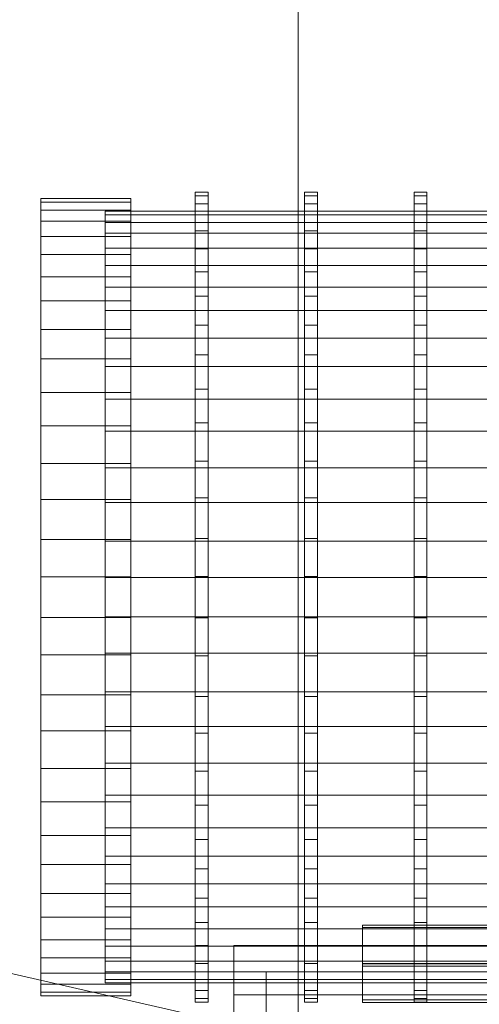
# Model space of a CAD drawing. Header units: millimetres. Extents: x -3490 to 61924, y -72580 to 6847.
# Tile 824 of 1056: x 26887 to 26958, y 487 to 640. Entities that reach past the tile are written whole.
import ezdxf

# ---------------------------------------------------------------- set-up
doc = ezdxf.new("R2010")
doc.units = ezdxf.units.MM
for name, color, linetype, lineweight in [('COTAS_P', 1, 'Continuous', 0), ('lateral_bajante_movil', 7, 'Continuous', 0), ('lateral_C09', 7, 'Continuous', 0), ('lateral_C10', 7, 'Continuous', 0)]:
    doc.layers.add(name, color=color, linetype=linetype, lineweight=lineweight)
doc.dimstyles.new('R19_100', dxfattribs={"dimtxt": 250, "dimasz": 150, "dimexe": 150, "dimexo": 80, "dimgap": 100, "dimtad": 1, "dimtih": 1, "dimtoh": 1, "dimdsep": 46, "dimcen": 0.09, "dimadec": 0, "dimazin": 0, "dimtfac": 1, "dimtdec": 4, "dimtofl": 0, "dimtmove": 0, "dimatfit": 3, "dimfxl": 1, "dimtolj": 1, "dimtzin": 0, "dimarcsym": 0})

# ---------------------------------------------------------------- blocks, each defined once
blk = doc.blocks.new('DIM_R29_9')
at = {"layer": 'COTAS_P'}
for p, q in [((26750.07, 1241), (27150.07, 1241)), ((27150.07, 1241), (27105.07, 1091)), ((27150.07, 0), (27150.07, 1241)), ((27150.07, 1241), (27195.07, 1091)), ((27150.07, 0), (27105.07, 150)), ((27150.07, 0), (27195.07, 150)), ((26750.07, 0), (27150.07, 0))]:
    blk.add_line(p, q, dxfattribs=at)
blk.add_text('1241 P', height=250, rotation=90, dxfattribs=at).set_placement((27050.07, 620.5))
blk = doc.blocks.new('DIM_R29_19')
at = {"layer": 'COTAS_P'}
for p, q in [((18820, 2240), (18619.96, 1362.51)), ((18619.96, 1362.51), (18776.21, 1373.05)), ((27699.96, -707.49), (18619.96, 1362.51)), ((18619.96, 1362.51), (18756.2, 1285.3)), ((27900, 170), (27699.96, -707.49)), ((27699.96, -707.49), (27563.71, -630.27)), ((27699.96, -707.49), (27543.71, -718.02))]:
    blk.add_line(p, q, dxfattribs=at)
blk.add_text('9312.96 P', height=250, rotation=167.1576, dxfattribs=at).set_placement((23137.73, 230.02))
blk = doc.blocks.new('DIM_R29_35')
at = {"layer": 'COTAS_P'}
for p, q in [((26795.07, 1320), (27495.07, 1320)), ((27495.07, 1320), (27450.07, 1170)), ((27495.07, 0), (27495.07, 1320)), ((27495.07, 1320), (27540.07, 1170)), ((27495.07, 0), (27450.07, 150)), ((27495.07, 0), (27540.07, 150)), ((26795.07, 0), (27495.07, 0))]:
    blk.add_line(p, q, dxfattribs=at)
blk.add_text('1320 P', height=250, rotation=90, dxfattribs=at).set_placement((27395.07, 660))

msp = doc.modelspace()

# ---------------------------------------------------------------- linework, layer by layer
at = {"layer": 'lateral_bajante_movil'}
msp.add_line((26930.067, 1096.179), (26930.067, 225), dxfattribs=at)
at = {"layer": 'lateral_C09'}
for p, q in [((26890.067, 610.099), (26890.067, 611.906)), ((26890.067, 611.906), (26890.067, 611.334)), ((26890.067, 611.906), (26904.067, 611.906)), ((26904.067, 611.334), (26904.067, 611.906)), ((26904.067, 611.906), (26904.067, 610.099)), ((26914.067, 611.069), (26914.067, 612.905)), ((26914.067, 612.905), (26914.067, 612.323)), ((26914.067, 612.905), (26916.067, 612.905)), ((26914.067, 612.323), (26914.067, 609.346)), ((26914.067, 612.323), (26916.067, 612.323)), ((26916.067, 612.323), (26916.067, 612.905)), ((26916.067, 612.905), (26916.067, 611.069)), ((26916.067, 609.346), (26916.067, 612.323)), ((26931.067, 611.069), (26931.067, 612.905)), ((26931.067, 612.905), (26931.067, 612.323)), ((26931.067, 612.905), (26933.067, 612.905)), ((26931.067, 612.323), (26931.067, 609.346)), ((26931.067, 612.323), (26933.067, 612.323)), ((26933.067, 612.323), (26933.067, 612.905)), ((26933.067, 612.905), (26933.067, 611.069)), ((26933.067, 609.346), (26933.067, 612.323)), ((26948.067, 611.069), (26948.067, 612.905)), ((26948.067, 612.905), (26948.067, 612.323)), ((26948.067, 612.905), (26950.067, 612.905)), ((26948.067, 612.323), (26948.067, 609.346)), ((26948.067, 612.323), (26950.067, 612.323)), ((26950.067, 612.323), (26950.067, 612.905)), ((26950.067, 612.905), (26950.067, 611.069)), ((26950.067, 609.346), (26950.067, 612.323)), ((26890.067, 611.334), (26890.067, 608.404)), ((26890.067, 611.334), (26904.067, 611.334)), ((26904.067, 608.404), (26904.067, 611.334)), ((26914.067, 606.885), (26914.067, 611.069)), ((26914.067, 611.069), (26916.067, 611.069)), ((26916.067, 611.069), (26916.067, 606.885)), ((26931.067, 606.885), (26931.067, 611.069)), ((26931.067, 611.069), (26933.067, 611.069)), ((26933.067, 611.069), (26933.067, 606.885)), ((26948.067, 606.885), (26948.067, 611.069)), ((26948.067, 611.069), (26950.067, 611.069)), ((26950.067, 611.069), (26950.067, 606.885)), ((26890.067, 605.982), (26890.067, 610.099)), ((26890.067, 610.099), (26904.067, 610.099)), ((26900.067, 608.16), (26900.067, 609.909)), ((26900.067, 609.909), (26900.067, 609.355)), ((26900.067, 609.909), (27070.067, 609.909)), ((26900.067, 609.355), (26900.067, 606.519)), ((26900.067, 609.355), (27070.067, 609.355)), ((26904.067, 610.099), (26904.067, 605.982)), ((26914.067, 609.346), (26914.067, 604.087)), ((26914.067, 609.346), (26916.067, 609.346)), ((26916.067, 604.087), (26916.067, 609.346)), ((26931.067, 609.346), (26931.067, 604.087)), ((26931.067, 609.346), (26933.067, 609.346)), ((26933.067, 604.087), (26933.067, 609.346)), ((26948.067, 609.346), (26948.067, 604.087)), ((26948.067, 609.346), (26950.067, 609.346)), ((26950.067, 604.087), (26950.067, 609.346)), ((26890.067, 608.404), (26890.067, 603.229)), ((26890.067, 608.404), (26904.067, 608.404)), ((26900.067, 604.176), (26900.067, 608.16)), ((26900.067, 608.16), (27070.067, 608.16)), ((26904.067, 603.229), (26904.067, 608.404)), ((26890.067, 599.713), (26890.067, 605.982)), ((26890.067, 605.982), (26904.067, 605.982)), ((26900.067, 606.519), (26900.067, 601.511)), ((26900.067, 606.519), (27070.067, 606.519)), ((26904.067, 605.982), (26904.067, 599.713)), ((26914.067, 600.515), (26914.067, 606.885)), ((26914.067, 606.885), (26916.067, 606.885)), ((26916.067, 606.885), (26916.067, 600.515)), ((26931.067, 600.515), (26931.067, 606.885)), ((26931.067, 606.885), (26933.067, 606.885)), ((26933.067, 606.885), (26933.067, 600.515)), ((26948.067, 600.515), (26948.067, 606.885)), ((26948.067, 606.885), (26950.067, 606.885)), ((26950.067, 606.885), (26950.067, 600.515)), ((26900.067, 598.109), (26900.067, 604.176)), ((26900.067, 604.176), (27070.067, 604.176)), ((26914.067, 604.087), (26914.067, 596.75)), ((26914.067, 604.087), (26916.067, 604.087)), ((26916.067, 596.75), (26916.067, 604.087)), ((26931.067, 604.087), (26931.067, 596.75)), ((26931.067, 604.087), (26933.067, 604.087)), ((26933.067, 596.75), (26933.067, 604.087)), ((26948.067, 604.087), (26948.067, 596.75)), ((26948.067, 604.087), (26950.067, 604.087)), ((26950.067, 596.75), (26950.067, 604.087)), ((26890.067, 603.229), (26890.067, 596.008)), ((26890.067, 603.229), (26904.067, 603.229)), ((26904.067, 596.008), (26904.067, 603.229)), ((26900.067, 601.511), (26900.067, 594.523)), ((26900.067, 601.511), (27070.067, 601.511)), ((26890.067, 591.533), (26890.067, 599.713)), ((26890.067, 599.713), (26904.067, 599.713)), ((26904.067, 599.713), (26904.067, 591.533)), ((26914.067, 592.203), (26914.067, 600.515)), ((26914.067, 600.515), (26916.067, 600.515)), ((26916.067, 600.515), (26916.067, 592.203)), ((26931.067, 592.203), (26931.067, 600.515)), ((26931.067, 600.515), (26933.067, 600.515)), ((26933.067, 600.515), (26933.067, 592.203)), ((26948.067, 592.203), (26948.067, 600.515)), ((26948.067, 600.515), (26950.067, 600.515)), ((26950.067, 600.515), (26950.067, 592.203)), ((26900.067, 590.193), (26900.067, 598.109)), ((26900.067, 598.109), (27070.067, 598.109)), ((26914.067, 596.75), (26914.067, 587.615)), ((26914.067, 596.75), (26916.067, 596.75)), ((26916.067, 587.615), (26916.067, 596.75)), ((26931.067, 596.75), (26931.067, 587.615)), ((26931.067, 596.75), (26933.067, 596.75)), ((26933.067, 587.615), (26933.067, 596.75)), ((26948.067, 596.75), (26948.067, 587.615)), ((26948.067, 596.75), (26950.067, 596.75)), ((26950.067, 587.615), (26950.067, 596.75)), ((26890.067, 596.008), (26890.067, 587.018)), ((26890.067, 596.008), (26904.067, 596.008)), ((26904.067, 587.018), (26904.067, 596.008)), ((26900.067, 594.523), (26900.067, 585.823)), ((26900.067, 594.523), (27070.067, 594.523)), ((26914.067, 582.269), (26914.067, 592.203)), ((26914.067, 592.203), (26916.067, 592.203)), ((26916.067, 592.203), (26916.067, 582.269)), ((26931.067, 582.269), (26931.067, 592.203)), ((26931.067, 592.203), (26933.067, 592.203)), ((26933.067, 592.203), (26933.067, 582.269)), ((26948.067, 582.269), (26948.067, 592.203)), ((26948.067, 592.203), (26950.067, 592.203)), ((26950.067, 592.203), (26950.067, 582.269)), ((26890.067, 581.757), (26890.067, 591.533)), ((26890.067, 591.533), (26904.067, 591.533)), ((26904.067, 591.533), (26904.067, 581.757)), ((26900.067, 580.732), (26900.067, 590.193)), ((26900.067, 590.193), (27070.067, 590.193)), ((26914.067, 587.615), (26914.067, 577.035)), ((26914.067, 587.615), (26916.067, 587.615)), ((26916.067, 577.035), (26916.067, 587.615)), ((26931.067, 587.615), (26931.067, 577.035)), ((26931.067, 587.615), (26933.067, 587.615)), ((26933.067, 577.035), (26933.067, 587.615)), ((26948.067, 587.615), (26948.067, 577.035)), ((26948.067, 587.615), (26950.067, 587.615)), ((26950.067, 577.035), (26950.067, 587.615)), ((26890.067, 587.018), (26890.067, 576.605)), ((26890.067, 587.018), (26904.067, 587.018)), ((26900.067, 585.823), (26900.067, 575.747)), ((26900.067, 585.823), (27070.067, 585.823)), ((26904.067, 576.605), (26904.067, 587.018)), ((26890.067, 570.76), (26890.067, 581.757)), ((26890.067, 581.757), (26904.067, 581.757)), ((26904.067, 581.757), (26904.067, 570.76)), ((26914.067, 571.095), (26914.067, 582.269)), ((26914.067, 582.269), (26916.067, 582.269)), ((26916.067, 582.269), (26916.067, 571.095)), ((26931.067, 571.095), (26931.067, 582.269)), ((26931.067, 582.269), (26933.067, 582.269)), ((26933.067, 582.269), (26933.067, 571.095)), ((26948.067, 571.095), (26948.067, 582.269)), ((26948.067, 582.269), (26950.067, 582.269)), ((26950.067, 582.269), (26950.067, 571.095)), ((26900.067, 570.089), (26900.067, 580.732)), ((26900.067, 580.732), (27070.067, 580.732)), ((26890.067, 576.605), (26890.067, 565.17)), ((26890.067, 576.605), (26904.067, 576.605)), ((26904.067, 565.17), (26904.067, 576.605)), ((26914.067, 577.035), (26914.067, 565.415)), ((26914.067, 577.035), (26916.067, 577.035)), ((26916.067, 565.415), (26916.067, 577.035)), ((26931.067, 577.035), (26931.067, 565.415)), ((26931.067, 577.035), (26933.067, 577.035)), ((26933.067, 565.415), (26933.067, 577.035)), ((26948.067, 577.035), (26948.067, 565.415)), ((26948.067, 577.035), (26950.067, 577.035)), ((26950.067, 565.415), (26950.067, 577.035)), ((26900.067, 575.747), (26900.067, 564.68)), ((26900.067, 575.747), (27070.067, 575.747)), ((26890.067, 558.964), (26890.067, 570.76)), ((26890.067, 570.76), (26904.067, 570.76)), ((26904.067, 570.76), (26904.067, 558.964)), ((26914.067, 559.109), (26914.067, 571.095)), ((26914.067, 571.095), (26916.067, 571.095)), ((26916.067, 571.095), (26916.067, 559.109)), ((26931.067, 559.109), (26931.067, 571.095)), ((26931.067, 571.095), (26933.067, 571.095)), ((26933.067, 571.095), (26933.067, 559.109)), ((26948.067, 559.109), (26948.067, 571.095)), ((26948.067, 571.095), (26950.067, 571.095)), ((26950.067, 571.095), (26950.067, 559.109)), ((26900.067, 558.674), (26900.067, 570.089)), ((26900.067, 570.089), (27070.067, 570.089)), ((26890.067, 565.17), (26890.067, 553.151)), ((26890.067, 565.17), (26904.067, 565.17)), ((26900.067, 564.68), (26900.067, 553.049)), ((26900.067, 564.68), (27070.067, 564.68)), ((26904.067, 553.151), (26904.067, 565.17)), ((26914.067, 565.415), (26914.067, 553.202)), ((26914.067, 565.415), (26916.067, 565.415)), ((26916.067, 553.202), (26916.067, 565.415)), ((26931.067, 565.415), (26931.067, 553.202)), ((26931.067, 565.415), (26933.067, 565.415)), ((26933.067, 553.202), (26933.067, 565.415)), ((26948.067, 565.415), (26948.067, 553.202)), ((26948.067, 565.415), (26950.067, 565.415)), ((26950.067, 553.202), (26950.067, 565.415)), ((26890.067, 546.823), (26890.067, 558.964)), ((26890.067, 558.964), (26904.067, 558.964)), ((26900.067, 546.925), (26900.067, 558.674)), ((26900.067, 558.674), (27070.067, 558.674)), ((26904.067, 558.964), (26904.067, 546.823)), ((26914.067, 546.772), (26914.067, 559.109)), ((26914.067, 559.109), (26916.067, 559.109)), ((26916.067, 559.109), (26916.067, 546.772)), ((26931.067, 546.772), (26931.067, 559.109)), ((26931.067, 559.109), (26933.067, 559.109)), ((26933.067, 559.109), (26933.067, 546.772)), ((26948.067, 546.772), (26948.067, 559.109)), ((26948.067, 559.109), (26950.067, 559.109)), ((26950.067, 559.109), (26950.067, 546.772)), ((26890.067, 553.151), (26890.067, 541.01)), ((26904.067, 553.151), (26890.067, 553.151)), ((26900.067, 553.049), (26900.067, 541.3)), ((27070.067, 553.049), (26900.067, 553.049)), ((26904.067, 541.01), (26904.067, 553.151)), ((26914.067, 553.202), (26914.067, 540.865)), ((26916.067, 553.202), (26914.067, 553.202)), ((26916.067, 540.865), (26916.067, 553.202)), ((26931.067, 553.202), (26931.067, 540.865)), ((26933.067, 553.202), (26931.067, 553.202)), ((26933.067, 540.865), (26933.067, 553.202)), ((26948.067, 553.202), (26948.067, 540.865)), ((26950.067, 553.202), (26948.067, 553.202)), ((26950.067, 540.865), (26950.067, 553.202)), ((26890.067, 534.804), (26890.067, 546.823)), ((26890.067, 546.823), (26904.067, 546.823)), ((26900.067, 535.294), (26900.067, 546.925)), ((26900.067, 546.925), (27070.067, 546.925)), ((26904.067, 546.823), (26904.067, 534.804)), ((26914.067, 534.559), (26914.067, 546.772)), ((26914.067, 546.772), (26916.067, 546.772)), ((26916.067, 546.772), (26916.067, 534.559)), ((26931.067, 534.559), (26931.067, 546.772)), ((26931.067, 546.772), (26933.067, 546.772)), ((26933.067, 546.772), (26933.067, 534.559)), ((26948.067, 534.559), (26948.067, 546.772)), ((26948.067, 546.772), (26950.067, 546.772)), ((26950.067, 546.772), (26950.067, 534.559)), ((26890.067, 541.01), (26890.067, 529.214)), ((26890.067, 541.01), (26904.067, 541.01)), ((26900.067, 541.3), (26900.067, 529.885)), ((26900.067, 541.3), (27070.067, 541.3)), ((26904.067, 529.214), (26904.067, 541.01)), ((26914.067, 540.865), (26914.067, 528.879)), ((26914.067, 540.865), (26916.067, 540.865)), ((26916.067, 528.879), (26916.067, 540.865)), ((26931.067, 540.865), (26931.067, 528.879)), ((26931.067, 540.865), (26933.067, 540.865)), ((26933.067, 528.879), (26933.067, 540.865)), ((26948.067, 540.865), (26948.067, 528.879)), ((26948.067, 540.865), (26950.067, 540.865)), ((26950.067, 528.879), (26950.067, 540.865)), ((26900.067, 524.227), (26900.067, 535.294)), ((26900.067, 535.294), (27070.067, 535.294)), ((26890.067, 523.369), (26890.067, 534.804)), ((26890.067, 534.804), (26904.067, 534.804)), ((26904.067, 534.804), (26904.067, 523.369)), ((26914.067, 522.939), (26914.067, 534.559)), ((26914.067, 534.559), (26916.067, 534.559)), ((26916.067, 534.559), (26916.067, 522.939)), ((26931.067, 522.939), (26931.067, 534.559)), ((26931.067, 534.559), (26933.067, 534.559)), ((26933.067, 534.559), (26933.067, 522.939)), ((26948.067, 522.939), (26948.067, 534.559)), ((26948.067, 534.559), (26950.067, 534.559)), ((26950.067, 534.559), (26950.067, 522.939)), ((26890.067, 529.214), (26890.067, 518.217)), ((26890.067, 529.214), (26904.067, 529.214)), ((26900.067, 529.885), (26900.067, 519.242)), ((26900.067, 529.885), (27070.067, 529.885)), ((26904.067, 518.217), (26904.067, 529.214)), ((26914.067, 528.879), (26914.067, 517.705)), ((26914.067, 528.879), (26916.067, 528.879)), ((26916.067, 517.705), (26916.067, 528.879)), ((26931.067, 528.879), (26931.067, 517.705)), ((26931.067, 528.879), (26933.067, 528.879)), ((26933.067, 517.705), (26933.067, 528.879)), ((26948.067, 528.879), (26948.067, 517.705)), ((26948.067, 528.879), (26950.067, 528.879)), ((26950.067, 517.705), (26950.067, 528.879)), ((26890.067, 512.956), (26890.067, 523.369)), ((26890.067, 523.369), (26904.067, 523.369)), ((26900.067, 514.15), (26900.067, 524.227)), ((26900.067, 524.227), (27070.067, 524.227)), ((26904.067, 523.369), (26904.067, 512.956)), ((26914.067, 512.359), (26914.067, 522.939)), ((26914.067, 522.939), (26916.067, 522.939)), ((26916.067, 522.939), (26916.067, 512.359)), ((26931.067, 512.359), (26931.067, 522.939)), ((26931.067, 522.939), (26933.067, 522.939)), ((26933.067, 522.939), (26933.067, 512.359)), ((26948.067, 512.359), (26948.067, 522.939)), ((26948.067, 522.939), (26950.067, 522.939)), ((26950.067, 522.939), (26950.067, 512.359)), ((26900.067, 519.242), (26900.067, 509.781)), ((26900.067, 519.242), (27070.067, 519.242)), ((26890.067, 518.217), (26890.067, 508.441)), ((26890.067, 518.217), (26904.067, 518.217)), ((26904.067, 508.441), (26904.067, 518.217)), ((26914.067, 517.705), (26914.067, 507.77)), ((26914.067, 517.705), (26916.067, 517.705)), ((26916.067, 507.77), (26916.067, 517.705)), ((26931.067, 517.705), (26931.067, 507.77)), ((26931.067, 517.705), (26933.067, 517.705)), ((26933.067, 507.77), (26933.067, 517.705)), ((26948.067, 517.705), (26948.067, 507.77)), ((26948.067, 517.705), (26950.067, 517.705)), ((26950.067, 507.77), (26950.067, 517.705)), ((26900.067, 505.451), (26900.067, 514.15)), ((26900.067, 514.15), (27070.067, 514.15)), ((26890.067, 503.966), (26890.067, 512.956)), ((26890.067, 512.956), (26904.067, 512.956)), ((26904.067, 512.956), (26904.067, 503.966)), ((26914.067, 503.224), (26914.067, 512.359)), ((26914.067, 512.359), (26916.067, 512.359)), ((26916.067, 512.359), (26916.067, 503.224)), ((26931.067, 503.224), (26931.067, 512.359)), ((26931.067, 512.359), (26933.067, 512.359)), ((26933.067, 512.359), (26933.067, 503.224)), ((26948.067, 503.224), (26948.067, 512.359)), ((26948.067, 512.359), (26950.067, 512.359)), ((26950.067, 512.359), (26950.067, 503.224)), ((26900.067, 509.781), (26900.067, 501.865)), ((26900.067, 509.781), (27070.067, 509.781)), ((26890.067, 508.441), (26890.067, 500.261)), ((26890.067, 508.441), (26904.067, 508.441)), ((26904.067, 500.261), (26904.067, 508.441)), ((26914.067, 507.77), (26914.067, 499.459)), ((26914.067, 507.77), (26916.067, 507.77)), ((26916.067, 499.459), (26916.067, 507.77)), ((26931.067, 507.77), (26931.067, 499.459)), ((26931.067, 507.77), (26933.067, 507.77)), ((26933.067, 499.459), (26933.067, 507.77)), ((26948.067, 507.77), (26948.067, 499.459)), ((26948.067, 507.77), (26950.067, 507.77)), ((26950.067, 499.459), (26950.067, 507.77)), ((26900.067, 498.463), (26900.067, 505.451)), ((26900.067, 505.451), (27070.067, 505.451)), ((26890.067, 496.745), (26890.067, 503.966)), ((26890.067, 503.966), (26904.067, 503.966)), ((26904.067, 503.966), (26904.067, 496.745)), ((26914.067, 495.887), (26914.067, 503.224)), ((26914.067, 503.224), (26916.067, 503.224)), ((26916.067, 503.224), (26916.067, 495.887)), ((26931.067, 495.887), (26931.067, 503.224)), ((26931.067, 503.224), (26933.067, 503.224)), ((26933.067, 503.224), (26933.067, 495.887)), ((26948.067, 495.887), (26948.067, 503.224)), ((26948.067, 503.224), (26950.067, 503.224)), ((26950.067, 503.224), (26950.067, 495.887)), ((26900.067, 501.865), (26900.067, 495.798)), ((26900.067, 501.865), (27070.067, 501.865)), ((26890.067, 500.261), (26890.067, 493.992)), ((26890.067, 500.261), (26904.067, 500.261)), ((26904.067, 493.992), (26904.067, 500.261)), ((26914.067, 499.459), (26914.067, 493.089)), ((26914.067, 499.459), (26916.067, 499.459)), ((26916.067, 493.089), (26916.067, 499.459)), ((26931.067, 499.459), (26931.067, 493.089)), ((26931.067, 499.459), (26933.067, 499.459)), ((26933.067, 493.089), (26933.067, 499.459)), ((26940.067, 498.66), (26940.067, 499.068)), ((26940.067, 499.068), (27030.067, 499.068)), ((26940.067, 493.076), (26940.067, 499.068)), ((27030.067, 498.66), (26940.067, 498.66)), ((26940.067, 498.66), (26940.067, 492.668)), ((26948.067, 499.459), (26948.067, 493.089)), ((26948.067, 499.459), (26950.067, 499.459)), ((26950.067, 493.089), (26950.067, 499.459)), ((26900.067, 493.455), (26900.067, 498.463)), ((26900.067, 498.463), (27070.067, 498.463)), ((26890.067, 491.57), (26890.067, 496.745)), ((26890.067, 496.745), (26904.067, 496.745)), ((26900.067, 495.798), (26900.067, 491.814)), ((26900.067, 495.798), (27070.067, 495.798)), ((26904.067, 496.745), (26904.067, 491.57)), ((26914.067, 490.628), (26914.067, 495.887)), ((26914.067, 495.887), (26916.067, 495.887)), ((26916.067, 495.887), (26916.067, 490.628)), ((26920.067, 488.235), (26920.067, 495.89)), ((26920.067, 495.89), (27050.067, 495.89)), ((26920.067, 485.903), (26920.067, 495.89)), ((26931.067, 490.628), (26931.067, 495.887)), ((26931.067, 495.887), (26933.067, 495.887)), ((26933.067, 495.887), (26933.067, 490.628)), ((26948.067, 490.628), (26948.067, 495.887)), ((26948.067, 495.887), (26950.067, 495.887)), ((26950.067, 495.887), (26950.067, 490.628)), ((26890.067, 493.992), (26890.067, 489.875)), ((26890.067, 493.992), (26904.067, 493.992)), ((26904.067, 489.875), (26904.067, 493.992)), ((26900.067, 490.619), (26900.067, 493.455)), ((26900.067, 493.455), (27070.067, 493.455)), ((26914.067, 493.089), (26914.067, 488.905)), ((26914.067, 493.089), (26916.067, 493.089)), ((26916.067, 488.905), (26916.067, 493.089)), ((26931.067, 493.089), (26931.067, 488.905)), ((26931.067, 493.089), (26933.067, 493.089)), ((26933.067, 488.905), (26933.067, 493.089)), ((26940.067, 493.047), (26940.067, 493.455)), ((26940.067, 493.455), (27030.067, 493.455)), ((26940.067, 487.463), (26940.067, 493.455)), ((27030.067, 493.076), (26940.067, 493.076)), ((26940.067, 493.076), (26940.067, 492.668)), ((27030.067, 493.047), (26940.067, 493.047)), ((26940.067, 493.047), (26940.067, 487.054)), ((26940.067, 492.668), (27030.067, 492.668)), ((26948.067, 493.089), (26948.067, 488.905)), ((26948.067, 493.089), (26950.067, 493.089)), ((26950.067, 488.905), (26950.067, 493.089)), ((26890.067, 488.64), (26890.067, 491.57)), ((26890.067, 491.57), (26904.067, 491.57)), ((26900.067, 491.814), (26900.067, 490.065)), ((26900.067, 491.814), (27070.067, 491.814)), ((26904.067, 491.57), (26904.067, 488.64)), ((26925.067, 472.38), (26925.067, 491.771)), ((26925.067, 491.771), (27255.067, 491.771)), ((26925.067, 479.787), (26925.067, 491.771)), ((26890.067, 489.875), (26890.067, 488.068)), ((26890.067, 489.875), (26904.067, 489.875)), ((26900.067, 490.065), (26900.067, 490.619)), ((26900.067, 490.619), (27070.067, 490.619)), ((26900.067, 490.065), (27070.067, 490.065)), ((26904.067, 488.068), (26904.067, 489.875)), ((26914.067, 487.651), (26914.067, 490.628)), ((26914.067, 490.628), (26916.067, 490.628)), ((26916.067, 490.628), (26916.067, 487.651)), ((26931.067, 487.651), (26931.067, 490.628)), ((26931.067, 490.628), (26933.067, 490.628)), ((26933.067, 490.628), (26933.067, 487.651)), ((26948.067, 487.651), (26948.067, 490.628)), ((26948.067, 490.628), (26950.067, 490.628)), ((26950.067, 490.628), (26950.067, 487.651)), ((26890.067, 488.068), (26890.067, 488.64)), ((26890.067, 488.64), (26904.067, 488.64)), ((26890.067, 488.068), (26904.067, 488.068)), ((26904.067, 488.64), (26904.067, 488.068)), ((26914.067, 488.905), (26914.067, 487.069)), ((26914.067, 488.905), (26916.067, 488.905)), ((26916.067, 487.069), (26916.067, 488.905)), ((27050.067, 488.235), (26920.067, 488.235)), ((26920.067, 488.235), (26920.067, 478.248)), ((26931.067, 488.905), (26931.067, 487.069)), ((26931.067, 488.905), (26933.067, 488.905)), ((26933.067, 487.069), (26933.067, 488.905)), ((26948.067, 488.905), (26948.067, 487.069)), ((26948.067, 488.905), (26950.067, 488.905)), ((26950.067, 487.069), (26950.067, 488.905)), ((26914.067, 487.069), (26914.067, 487.651)), ((26914.067, 487.651), (26916.067, 487.651)), ((26914.067, 487.069), (26916.067, 487.069)), ((26916.067, 487.651), (26916.067, 487.069)), ((26931.067, 487.069), (26931.067, 487.651)), ((26931.067, 487.651), (26933.067, 487.651)), ((26931.067, 487.069), (26933.067, 487.069)), ((26933.067, 487.651), (26933.067, 487.069)), ((27030.067, 487.463), (26940.067, 487.463)), ((26940.067, 487.463), (26940.067, 487.054)), ((26940.067, 487.054), (27030.067, 487.054)), ((26948.067, 487.069), (26948.067, 487.651)), ((26948.067, 487.651), (26950.067, 487.651)), ((26948.067, 487.069), (26950.067, 487.069)), ((26950.067, 487.651), (26950.067, 487.069))]:
    msp.add_line(p, q, dxfattribs=at)
at = {"layer": 'lateral_C10'}
msp.add_line((27861.061, 269.135), (18898.059, 2312.462), dxfattribs=at)

# ---------------------------------------------------------------- dimensions: what is measured, and where the dimension line sits
at = {"layer": 'COTAS_P'}
for p1, p2, distance, picture, middle in [((27900, 170), (18820, 2240), 900, 'DIM_R29_19', (23159.956, 327.514)), ((26795.067, 0), (26795.067, 1320), -700, 'DIM_R29_35', (27495.067, 660)), ((26750.067, 0), (26750.067, 1241), -400, 'DIM_R29_9', (27150.067, 620.5))]:
    dim = msp.add_aligned_dim(p1=p1, p2=p2, distance=distance, text='<> P', dimstyle='R19_100', dxfattribs=at)
    dim.commit()
    dim.dimension.update_dxf_attribs({"geometry": picture, "text_midpoint": middle})

doc.saveas('drawing.dxf')
